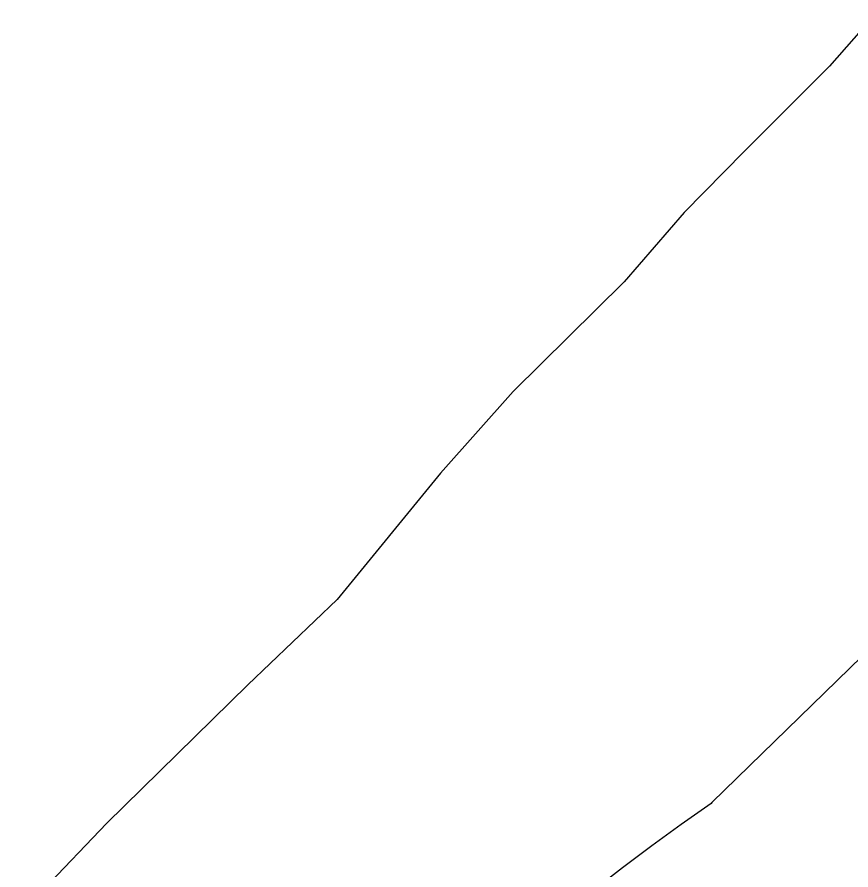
# Model space of a CAD drawing. Extents: x 3172297 to 3210190, y 958463 to 983887.
# Drawn here: x 3182281 to 3182413.3, y 965133.9 to 965269.4 of the extents above; entities that cross this region are included whole.
import ezdxf

# ---------------------------------------------------------------- set-up
doc = ezdxf.new("R2010")
doc.units = 0
doc.layers.add('V-ROAD-CNTR', color=7, linetype='Continuous')
doc.layers.add('V-SITE-VEGE', color=7, linetype='Continuous')

msp = doc.modelspace()

# ---------------------------------------------------------------- linework, layer by layer
at = {"layer": 'V-ROAD-CNTR'}
msp.add_lwpolyline([(3182462.8, 965214.32), (3182391.25, 965144.62), (3182391.13, 965144.49), (3182391.13, 965144.49), (3182386.39, 965141.17), (3182381.72, 965137.76), (3182377.1, 965134.27), (3182372.55, 965130.71)], dxfattribs=at)
at = {"layer": 'V-SITE-VEGE'}
for p, q in [((3182416.73, 965269.35), (3182409.93, 965261.58)), ((3182409.93, 965261.58), (3182396.37, 965248.02)), ((3182396.37, 965248.02), (3182386.88, 965238.33)), ((3182386.88, 965238.33), (3182377.36, 965227.32)), ((3182377.36, 965227.32), (3182359.75, 965209.9)), ((3182359.75, 965209.9), (3182348.19, 965196.95)), ((3182348.19, 965196.95), (3182331.83, 965176.85)), ((3182331.83, 965176.85), (3182317.62, 965163.31)), ((3182317.62, 965163.31), (3182295.27, 965141.36)), ((3182295.27, 965141.36), (3182281.02, 965126.5))]:
    msp.add_line(p, q, dxfattribs=at)

doc.saveas('drawing.dxf')
